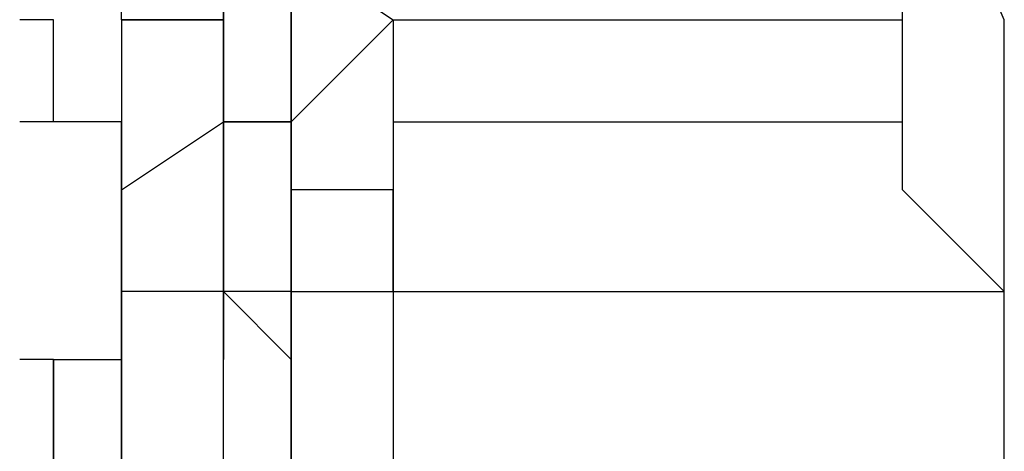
# Model space of a CAD drawing. Header units: millimetres. Extents: x 1114507 to 93926427, y 174473 to 817039.
# Tile 454 of 483: x 2225474 to 2225549, y 770609 to 770641. Entities that reach past the tile are written whole.
import ezdxf

# ---------------------------------------------------------------- set-up
doc = ezdxf.new("R2010")
doc.units = ezdxf.units.MM

msp = doc.modelspace()

# ---------------------------------------------------------------- linework, layer by layer
at = {"color": 7, "linetype": 'Continuous', "lineweight": -2, "elevation": -2718483}
for points in [[(2225548.647, 770641.456), (2225540.895, 770659.544), (2225540.895, 770659.544)], [(2225481.463, 770641.456), (2225481.463, 770646.624), (2225481.463, 770646.624)], [(2225489.215, 770646.624), (2225489.215, 770641.456), (2225489.215, 770641.456)], [(2225489.215, 770641.456), (2225489.215, 770646.624), (2225489.215, 770646.624)], [(2225489.215, 770646.624), (2225489.215, 770641.456), (2225489.215, 770641.456)], [(2225489.215, 770641.456), (2225489.215, 770646.624), (2225489.215, 770646.624)], [(2225494.383, 770646.624), (2225502.135, 770641.456), (2225502.135, 770641.456)], [(2225494.383, 770641.456), (2225494.383, 770646.624), (2225494.383, 770646.624)], [(2225494.383, 770646.624), (2225494.383, 770641.456), (2225494.383, 770641.456)], [(2225540.895, 770641.456), (2225540.895, 770646.624), (2225540.895, 770646.624)], [(2225476.295, 770641.456), (2225473.711, 770641.456), (2225473.711, 770641.456)], [(2225476.295, 770633.704), (2225476.295, 770641.456), (2225476.295, 770641.456)], [(2225489.215, 770641.456), (2225481.463, 770641.456), (2225481.463, 770641.456)], [(2225481.463, 770641.456), (2225481.463, 770633.704), (2225481.463, 770633.704)], [(2225481.463, 770641.456), (2225489.215, 770641.456), (2225489.215, 770641.456)], [(2225489.215, 770633.704), (2225489.215, 770641.456), (2225489.215, 770641.456)], [(2225489.215, 770633.704), (2225489.215, 770641.456), (2225489.215, 770641.456)], [(2225489.215, 770641.456), (2225489.215, 770633.704), (2225489.215, 770633.704)], [(2225494.383, 770633.704), (2225494.383, 770641.456), (2225494.383, 770641.456)], [(2225502.135, 770641.456), (2225494.383, 770633.704), (2225494.383, 770633.704)], [(2225494.383, 770633.704), (2225502.135, 770641.456), (2225502.135, 770641.456)], [(2225494.383, 770641.456), (2225494.383, 770633.704), (2225494.383, 770633.704)], [(2225502.135, 770641.456), (2225502.135, 770633.704), (2225502.135, 770633.704)], [(2225502.135, 770641.456), (2225540.895, 770641.456), (2225540.895, 770641.456)], [(2225540.895, 770633.704), (2225540.895, 770641.456), (2225540.895, 770641.456)], [(2225548.647, 770628.536), (2225548.647, 770641.456), (2225548.647, 770641.456)], [(2225476.295, 770633.704), (2225473.711, 770633.704), (2225473.711, 770633.704)], [(2225481.463, 770633.704), (2225476.295, 770633.704), (2225476.295, 770633.704)], [(2225481.463, 770633.704), (2225481.463, 770628.536), (2225481.463, 770628.536)], [(2225481.463, 770628.536), (2225481.463, 770633.704), (2225481.463, 770633.704)], [(2225481.463, 770628.536), (2225489.215, 770633.704), (2225489.215, 770633.704)], [(2225489.215, 770633.704), (2225494.383, 770633.704), (2225494.383, 770633.704)], [(2225489.215, 770628.536), (2225489.215, 770633.704), (2225489.215, 770633.704)], [(2225494.383, 770633.704), (2225489.215, 770633.704), (2225489.215, 770633.704)], [(2225489.215, 770633.704), (2225489.215, 770628.536), (2225489.215, 770628.536)], [(2225489.215, 770633.704), (2225494.383, 770633.704), (2225494.383, 770633.704)], [(2225489.215, 770633.704), (2225494.383, 770633.704), (2225494.383, 770633.704)], [(2225494.383, 770628.536), (2225494.383, 770633.704), (2225494.383, 770633.704)], [(2225494.383, 770633.704), (2225494.383, 770628.536), (2225494.383, 770628.536)], [(2225494.383, 770628.536), (2225494.383, 770633.704), (2225494.383, 770633.704)], [(2225494.383, 770633.704), (2225494.383, 770628.536), (2225494.383, 770628.536)], [(2225502.135, 770633.704), (2225502.135, 770628.536), (2225502.135, 770628.536)], [(2225502.135, 770633.704), (2225540.895, 770633.704), (2225540.895, 770633.704)], [(2225502.135, 770633.704), (2225540.895, 770633.704), (2225540.895, 770633.704)], [(2225502.135, 770633.704), (2225540.895, 770633.704), (2225540.895, 770633.704)], [(2225502.135, 770633.704), (2225540.895, 770633.704), (2225540.895, 770633.704)], [(2225502.135, 770633.704), (2225540.895, 770633.704), (2225540.895, 770633.704)], [(2225502.135, 770633.704), (2225540.895, 770633.704), (2225540.895, 770633.704)], [(2225502.135, 770633.704), (2225540.895, 770633.704), (2225540.895, 770633.704)], [(2225540.895, 770628.536), (2225540.895, 770633.704), (2225540.895, 770633.704)], [(2225481.463, 770628.536), (2225481.463, 770620.784), (2225481.463, 770620.784)], [(2225481.463, 770620.784), (2225481.463, 770628.536), (2225481.463, 770628.536)], [(2225481.463, 770620.784), (2225481.463, 770628.536), (2225481.463, 770628.536)], [(2225489.215, 770628.536), (2225489.215, 770620.784), (2225489.215, 770620.784)], [(2225489.215, 770620.784), (2225489.215, 770628.536), (2225489.215, 770628.536)], [(2225502.135, 770628.536), (2225494.383, 770628.536), (2225494.383, 770628.536)], [(2225494.383, 770620.784), (2225494.383, 770628.536), (2225494.383, 770628.536)], [(2225494.383, 770628.536), (2225494.383, 770620.784), (2225494.383, 770620.784)], [(2225494.383, 770628.536), (2225494.383, 770620.784), (2225494.383, 770620.784)], [(2225502.135, 770628.536), (2225502.135, 770620.784), (2225502.135, 770620.784)], [(2225502.135, 770620.784), (2225502.135, 770628.536), (2225502.135, 770628.536)], [(2225548.647, 770620.784), (2225540.895, 770628.536), (2225540.895, 770628.536)], [(2225548.647, 770607.864), (2225548.647, 770628.536), (2225548.647, 770628.536)], [(2225481.463, 770615.616), (2225481.463, 770620.784), (2225481.463, 770620.784)], [(2225481.463, 770620.784), (2225481.463, 770615.616), (2225481.463, 770615.616)], [(2225489.215, 770620.784), (2225481.463, 770620.784), (2225481.463, 770620.784)], [(2225489.215, 770615.616), (2225489.215, 770620.784), (2225489.215, 770620.784)], [(2225489.215, 770620.784), (2225494.383, 770615.616), (2225494.383, 770615.616)], [(2225494.383, 770620.784), (2225489.215, 770620.784), (2225489.215, 770620.784)], [(2225489.215, 770615.616), (2225489.215, 770620.784), (2225489.215, 770620.784)], [(2225489.215, 770620.784), (2225489.215, 770615.616), (2225489.215, 770615.616)], [(2225494.383, 770620.784), (2225502.135, 770620.784), (2225502.135, 770620.784)], [(2225494.383, 770615.616), (2225494.383, 770620.784), (2225494.383, 770620.784)], [(2225494.383, 770620.784), (2225494.383, 770615.616), (2225494.383, 770615.616)], [(2225494.383, 770615.616), (2225494.383, 770620.784), (2225494.383, 770620.784)], [(2225502.135, 770620.784), (2225502.135, 770615.616), (2225502.135, 770615.616)], [(2225502.135, 770620.784), (2225548.647, 770620.784), (2225548.647, 770620.784)], [(2225502.135, 770620.784), (2225548.647, 770620.784), (2225548.647, 770620.784)], [(2225548.647, 770615.616), (2225548.647, 770620.784), (2225548.647, 770620.784)], [(2225476.295, 770615.616), (2225473.711, 770615.616), (2225473.711, 770615.616)], [(2225476.295, 770615.616), (2225473.711, 770615.616), (2225473.711, 770615.616)], [(2225476.295, 770615.616), (2225473.711, 770615.616), (2225473.711, 770615.616)], [(2225476.295, 770615.616), (2225473.711, 770615.616), (2225473.711, 770615.616)], [(2225476.295, 770615.616), (2225473.711, 770615.616), (2225473.711, 770615.616)], [(2225476.295, 770615.616), (2225473.711, 770615.616), (2225473.711, 770615.616)], [(2225476.295, 770615.616), (2225476.295, 770607.864), (2225476.295, 770607.864)], [(2225476.295, 770607.864), (2225476.295, 770615.616), (2225476.295, 770615.616)], [(2225476.295, 770615.616), (2225481.463, 770615.616), (2225481.463, 770615.616)], [(2225481.463, 770615.616), (2225481.463, 770607.864), (2225481.463, 770607.864)], [(2225481.463, 770607.864), (2225481.463, 770615.616), (2225481.463, 770615.616)], [(2225489.215, 770607.864), (2225489.215, 770615.616), (2225489.215, 770615.616)], [(2225494.383, 770607.864), (2225494.383, 770615.616), (2225494.383, 770615.616)], [(2225494.383, 770615.616), (2225494.383, 770607.864), (2225494.383, 770607.864)], [(2225494.383, 770615.616), (2225494.383, 770607.864), (2225494.383, 770607.864)], [(2225494.383, 770607.864), (2225494.383, 770615.616), (2225494.383, 770615.616)], [(2225502.135, 770615.616), (2225502.135, 770607.864), (2225502.135, 770607.864)], [(2225548.647, 770600.112), (2225548.647, 770615.616), (2225548.647, 770615.616)]]:
    msp.add_lwpolyline(points, dxfattribs=at)
for points in [[(2225481.463, 770641.456), (2225481.463, 770641.456)], [(2225481.463, 770641.456), (2225481.463, 770641.456)], [(2225481.463, 770641.456), (2225481.463, 770641.456)], [(2225481.463, 770641.456), (2225481.463, 770641.456)], [(2225481.463, 770641.456), (2225481.463, 770641.456)], [(2225481.463, 770641.456), (2225481.463, 770641.456)], [(2225481.463, 770641.456), (2225481.463, 770641.456)], [(2225481.463, 770641.456), (2225481.463, 770641.456)], [(2225481.463, 770641.456), (2225481.463, 770641.456)], [(2225481.463, 770641.456), (2225481.463, 770641.456)], [(2225481.463, 770641.456), (2225481.463, 770641.456)], [(2225481.463, 770641.456), (2225481.463, 770641.456)], [(2225481.463, 770641.456), (2225481.463, 770641.456)], [(2225481.463, 770641.456), (2225481.463, 770641.456)], [(2225489.215, 770641.456), (2225489.215, 770641.456)], [(2225489.215, 770641.456), (2225489.215, 770641.456)], [(2225489.215, 770641.456), (2225489.215, 770641.456)], [(2225489.215, 770641.456), (2225489.215, 770641.456)], [(2225489.215, 770641.456), (2225489.215, 770641.456)], [(2225489.215, 770641.456), (2225489.215, 770641.456)], [(2225489.215, 770641.456), (2225489.215, 770641.456)], [(2225489.215, 770641.456), (2225489.215, 770641.456)], [(2225489.215, 770641.456), (2225489.215, 770641.456)], [(2225489.215, 770641.456), (2225489.215, 770641.456)], [(2225489.215, 770641.456), (2225489.215, 770641.456)], [(2225489.215, 770641.456), (2225489.215, 770641.456)], [(2225489.215, 770641.456), (2225489.215, 770641.456)], [(2225489.215, 770641.456), (2225489.215, 770641.456)], [(2225489.215, 770641.456), (2225489.215, 770641.456)], [(2225489.215, 770641.456), (2225489.215, 770641.456)], [(2225489.215, 770641.456), (2225489.215, 770641.456)], [(2225494.383, 770641.456), (2225494.383, 770641.456)], [(2225494.383, 770641.456), (2225494.383, 770641.456)], [(2225494.383, 770641.456), (2225494.383, 770641.456)], [(2225494.383, 770641.456), (2225494.383, 770641.456)], [(2225494.383, 770641.456), (2225494.383, 770641.456)], [(2225494.383, 770641.456), (2225494.383, 770641.456)], [(2225494.383, 770641.456), (2225494.383, 770641.456)], [(2225494.383, 770641.456), (2225494.383, 770641.456)], [(2225494.383, 770641.456), (2225494.383, 770641.456)], [(2225494.383, 770641.456), (2225494.383, 770641.456)], [(2225502.135, 770641.456), (2225502.135, 770641.456)], [(2225502.135, 770641.456), (2225502.135, 770641.456)], [(2225502.135, 770641.456), (2225502.135, 770641.456)], [(2225502.135, 770641.456), (2225502.135, 770641.456)], [(2225502.135, 770641.456), (2225502.135, 770641.456)], [(2225502.135, 770641.456), (2225502.135, 770641.456)], [(2225502.135, 770641.456), (2225502.135, 770641.456)], [(2225540.895, 770641.456), (2225540.895, 770641.456)], [(2225481.463, 770633.704), (2225481.463, 770633.704)], [(2225481.463, 770633.704), (2225481.463, 770633.704)], [(2225481.463, 770633.704), (2225481.463, 770633.704)], [(2225489.215, 770633.704), (2225489.215, 770633.704)], [(2225489.215, 770633.704), (2225489.215, 770633.704)], [(2225489.215, 770633.704), (2225489.215, 770633.704)], [(2225489.215, 770633.704), (2225489.215, 770633.704)], [(2225489.215, 770633.704), (2225489.215, 770633.704)], [(2225489.215, 770633.704), (2225489.215, 770633.704)], [(2225489.215, 770633.704), (2225489.215, 770633.704)], [(2225489.215, 770633.704), (2225489.215, 770633.704)], [(2225489.215, 770633.704), (2225489.215, 770633.704)], [(2225489.215, 770633.704), (2225489.215, 770633.704)], [(2225489.215, 770633.704), (2225489.215, 770633.704)], [(2225489.215, 770633.704), (2225489.215, 770633.704)], [(2225489.215, 770633.704), (2225489.215, 770633.704)], [(2225489.215, 770633.704), (2225489.215, 770633.704)], [(2225489.215, 770633.704), (2225489.215, 770633.704)], [(2225489.215, 770633.704), (2225489.215, 770633.704)], [(2225489.215, 770633.704), (2225489.215, 770633.704)], [(2225489.215, 770633.704), (2225489.215, 770633.704)], [(2225489.215, 770633.704), (2225489.215, 770633.704)], [(2225489.215, 770633.704), (2225489.215, 770633.704)], [(2225489.215, 770633.704), (2225489.215, 770633.704)], [(2225489.215, 770633.704), (2225489.215, 770633.704)], [(2225494.383, 770633.704), (2225494.383, 770633.704)], [(2225494.383, 770633.704), (2225494.383, 770633.704)], [(2225494.383, 770633.704), (2225494.383, 770633.704)], [(2225494.383, 770633.704), (2225494.383, 770633.704)], [(2225494.383, 770633.704), (2225494.383, 770633.704)], [(2225494.383, 770633.704), (2225494.383, 770633.704)], [(2225494.383, 770633.704), (2225494.383, 770633.704)], [(2225494.383, 770633.704), (2225494.383, 770633.704)], [(2225494.383, 770633.704), (2225494.383, 770633.704)], [(2225494.383, 770633.704), (2225494.383, 770633.704)], [(2225494.383, 770633.704), (2225494.383, 770633.704)], [(2225494.383, 770633.704), (2225494.383, 770633.704)], [(2225494.383, 770633.704), (2225494.383, 770633.704)], [(2225494.383, 770633.704), (2225494.383, 770633.704)], [(2225494.383, 770633.704), (2225494.383, 770633.704)], [(2225494.383, 770633.704), (2225494.383, 770633.704)], [(2225494.383, 770633.704), (2225494.383, 770633.704)], [(2225494.383, 770633.704), (2225494.383, 770633.704)], [(2225494.383, 770633.704), (2225494.383, 770633.704)], [(2225494.383, 770633.704), (2225494.383, 770633.704)], [(2225494.383, 770633.704), (2225494.383, 770633.704)], [(2225494.383, 770633.704), (2225494.383, 770633.704)], [(2225494.383, 770633.704), (2225494.383, 770633.704)], [(2225494.383, 770633.704), (2225494.383, 770633.704)], [(2225494.383, 770633.704), (2225494.383, 770633.704)], [(2225494.383, 770633.704), (2225494.383, 770633.704)], [(2225494.383, 770633.704), (2225494.383, 770633.704)], [(2225494.383, 770633.704), (2225494.383, 770633.704)], [(2225494.383, 770633.704), (2225494.383, 770633.704)], [(2225494.383, 770633.704), (2225494.383, 770633.704)], [(2225494.383, 770633.704), (2225494.383, 770633.704)], [(2225494.383, 770633.704), (2225494.383, 770633.704)], [(2225494.383, 770633.704), (2225494.383, 770633.704)], [(2225494.383, 770633.704), (2225494.383, 770633.704)], [(2225494.383, 770633.704), (2225494.383, 770633.704)], [(2225494.383, 770633.704), (2225494.383, 770633.704)], [(2225494.383, 770633.704), (2225494.383, 770633.704)], [(2225494.383, 770633.704), (2225494.383, 770633.704)], [(2225494.383, 770633.704), (2225494.383, 770633.704)], [(2225494.383, 770633.704), (2225494.383, 770633.704)], [(2225494.383, 770633.704), (2225494.383, 770633.704)], [(2225494.383, 770633.704), (2225494.383, 770633.704)], [(2225494.383, 770633.704), (2225494.383, 770633.704)], [(2225494.383, 770633.704), (2225494.383, 770633.704)], [(2225494.383, 770633.704), (2225494.383, 770633.704)], [(2225494.383, 770633.704), (2225494.383, 770633.704)], [(2225494.383, 770633.704), (2225494.383, 770633.704)], [(2225494.383, 770633.704), (2225494.383, 770633.704)], [(2225494.383, 770633.704), (2225494.383, 770633.704)], [(2225494.383, 770633.704), (2225494.383, 770633.704)], [(2225494.383, 770633.704), (2225494.383, 770633.704)], [(2225494.383, 770633.704), (2225494.383, 770633.704)], [(2225494.383, 770633.704), (2225494.383, 770633.704)], [(2225494.383, 770633.704), (2225494.383, 770633.704)], [(2225494.383, 770633.704), (2225494.383, 770633.704)], [(2225494.383, 770633.704), (2225494.383, 770633.704)], [(2225494.383, 770633.704), (2225494.383, 770633.704)], [(2225494.383, 770633.704), (2225494.383, 770633.704)], [(2225494.383, 770633.704), (2225494.383, 770633.704)], [(2225494.383, 770633.704), (2225494.383, 770633.704)], [(2225494.383, 770633.704), (2225494.383, 770633.704)], [(2225494.383, 770633.704), (2225494.383, 770633.704)], [(2225494.383, 770633.704), (2225494.383, 770633.704)], [(2225494.383, 770633.704), (2225494.383, 770633.704)], [(2225494.383, 770633.704), (2225494.383, 770633.704)], [(2225502.135, 770633.704), (2225502.135, 770633.704)], [(2225502.135, 770633.704), (2225502.135, 770633.704)], [(2225502.135, 770633.704), (2225502.135, 770633.704)], [(2225502.135, 770633.704), (2225502.135, 770633.704)], [(2225502.135, 770633.704), (2225502.135, 770633.704)], [(2225502.135, 770633.704), (2225502.135, 770633.704)], [(2225502.135, 770633.704), (2225502.135, 770633.704)], [(2225502.135, 770633.704), (2225502.135, 770633.704)], [(2225502.135, 770633.704), (2225502.135, 770633.704)], [(2225540.895, 770633.704), (2225540.895, 770633.704)], [(2225540.895, 770633.704), (2225540.895, 770633.704)], [(2225540.895, 770633.704), (2225540.895, 770633.704)], [(2225540.895, 770633.704), (2225540.895, 770633.704)], [(2225540.895, 770633.704), (2225540.895, 770633.704)], [(2225540.895, 770633.704), (2225540.895, 770633.704)], [(2225481.463, 770628.536), (2225481.463, 770628.536)], [(2225481.463, 770628.536), (2225481.463, 770628.536)], [(2225481.463, 770628.536), (2225481.463, 770628.536)], [(2225481.463, 770628.536), (2225481.463, 770628.536)], [(2225481.463, 770628.536), (2225481.463, 770628.536)], [(2225481.463, 770628.536), (2225481.463, 770628.536)], [(2225481.463, 770628.536), (2225481.463, 770628.536)], [(2225481.463, 770628.536), (2225481.463, 770628.536)], [(2225481.463, 770628.536), (2225481.463, 770628.536)], [(2225481.463, 770628.536), (2225481.463, 770628.536)], [(2225481.463, 770628.536), (2225481.463, 770628.536)], [(2225481.463, 770628.536), (2225481.463, 770628.536)], [(2225481.463, 770628.536), (2225481.463, 770628.536)], [(2225481.463, 770628.536), (2225481.463, 770628.536)], [(2225481.463, 770628.536), (2225481.463, 770628.536)], [(2225481.463, 770628.536), (2225481.463, 770628.536)], [(2225489.215, 770628.536), (2225489.215, 770628.536)], [(2225489.215, 770628.536), (2225489.215, 770628.536)], [(2225489.215, 770628.536), (2225489.215, 770628.536)], [(2225489.215, 770628.536), (2225489.215, 770628.536)], [(2225489.215, 770628.536), (2225489.215, 770628.536)], [(2225489.215, 770628.536), (2225489.215, 770628.536)], [(2225489.215, 770628.536), (2225489.215, 770628.536)], [(2225489.215, 770628.536), (2225489.215, 770628.536)], [(2225489.215, 770628.536), (2225489.215, 770628.536)], [(2225489.215, 770628.536), (2225489.215, 770628.536)], [(2225494.383, 770628.536), (2225494.383, 770628.536)], [(2225494.383, 770628.536), (2225494.383, 770628.536)], [(2225494.383, 770628.536), (2225494.383, 770628.536)], [(2225494.383, 770628.536), (2225494.383, 770628.536)], [(2225494.383, 770628.536), (2225494.383, 770628.536)], [(2225494.383, 770628.536), (2225494.383, 770628.536)], [(2225494.383, 770628.536), (2225494.383, 770628.536)], [(2225494.383, 770628.536), (2225494.383, 770628.536)], [(2225494.383, 770628.536), (2225494.383, 770628.536)], [(2225494.383, 770628.536), (2225494.383, 770628.536)], [(2225494.383, 770628.536), (2225494.383, 770628.536)], [(2225494.383, 770628.536), (2225494.383, 770628.536)], [(2225494.383, 770628.536), (2225494.383, 770628.536)], [(2225502.135, 770628.536), (2225502.135, 770628.536)], [(2225502.135, 770628.536), (2225502.135, 770628.536)], [(2225502.135, 770628.536), (2225502.135, 770628.536)], [(2225481.463, 770620.784), (2225481.463, 770620.784)], [(2225481.463, 770620.784), (2225481.463, 770620.784)], [(2225481.463, 770620.784), (2225481.463, 770620.784)], [(2225481.463, 770620.784), (2225481.463, 770620.784)], [(2225481.463, 770620.784), (2225481.463, 770620.784)], [(2225481.463, 770620.784), (2225481.463, 770620.784)], [(2225481.463, 770620.784), (2225481.463, 770620.784)], [(2225489.215, 770620.784), (2225489.215, 770620.784)], [(2225489.215, 770620.784), (2225489.215, 770620.784)], [(2225489.215, 770620.784), (2225489.215, 770620.784)], [(2225489.215, 770620.784), (2225489.215, 770620.784)], [(2225489.215, 770620.784), (2225489.215, 770620.784)], [(2225489.215, 770620.784), (2225489.215, 770620.784)], [(2225489.215, 770620.784), (2225489.215, 770620.784)], [(2225489.215, 770620.784), (2225489.215, 770620.784)], [(2225489.215, 770620.784), (2225489.215, 770620.784)], [(2225489.215, 770620.784), (2225489.215, 770620.784)], [(2225489.215, 770620.784), (2225489.215, 770620.784)], [(2225489.215, 770620.784), (2225489.215, 770620.784)], [(2225489.215, 770620.784), (2225489.215, 770620.784)], [(2225494.383, 770620.784), (2225494.383, 770620.784)], [(2225494.383, 770620.784), (2225494.383, 770620.784)], [(2225494.383, 770620.784), (2225494.383, 770620.784)], [(2225494.383, 770620.784), (2225494.383, 770620.784)], [(2225494.383, 770620.784), (2225494.383, 770620.784)], [(2225494.383, 770620.784), (2225494.383, 770620.784)], [(2225494.383, 770620.784), (2225494.383, 770620.784)], [(2225494.383, 770620.784), (2225494.383, 770620.784)], [(2225494.383, 770620.784), (2225494.383, 770620.784)], [(2225494.383, 770620.784), (2225494.383, 770620.784)], [(2225494.383, 770620.784), (2225494.383, 770620.784)], [(2225494.383, 770620.784), (2225494.383, 770620.784)], [(2225494.383, 770620.784), (2225494.383, 770620.784)], [(2225494.383, 770620.784), (2225494.383, 770620.784)], [(2225494.383, 770620.784), (2225494.383, 770620.784)], [(2225494.383, 770620.784), (2225494.383, 770620.784)], [(2225494.383, 770620.784), (2225494.383, 770620.784)], [(2225494.383, 770620.784), (2225494.383, 770620.784)], [(2225494.383, 770620.784), (2225494.383, 770620.784)], [(2225494.383, 770620.784), (2225494.383, 770620.784)], [(2225494.383, 770620.784), (2225494.383, 770620.784)], [(2225494.383, 770620.784), (2225494.383, 770620.784)], [(2225494.383, 770620.784), (2225494.383, 770620.784)], [(2225494.383, 770620.784), (2225494.383, 770620.784)], [(2225494.383, 770620.784), (2225494.383, 770620.784)], [(2225494.383, 770620.784), (2225494.383, 770620.784)], [(2225494.383, 770620.784), (2225494.383, 770620.784)], [(2225494.383, 770620.784), (2225494.383, 770620.784)], [(2225494.383, 770620.784), (2225494.383, 770620.784)], [(2225494.383, 770620.784), (2225494.383, 770620.784)], [(2225494.383, 770620.784), (2225494.383, 770620.784)], [(2225494.383, 770620.784), (2225494.383, 770620.784)], [(2225494.383, 770620.784), (2225494.383, 770620.784)], [(2225494.383, 770620.784), (2225494.383, 770620.784)], [(2225494.383, 770620.784), (2225494.383, 770620.784)], [(2225494.383, 770620.784), (2225494.383, 770620.784)], [(2225494.383, 770620.784), (2225494.383, 770620.784)], [(2225494.383, 770620.784), (2225494.383, 770620.784)], [(2225494.383, 770620.784), (2225494.383, 770620.784)], [(2225494.383, 770620.784), (2225494.383, 770620.784)], [(2225494.383, 770620.784), (2225494.383, 770620.784)], [(2225494.383, 770620.784), (2225494.383, 770620.784)], [(2225494.383, 770620.784), (2225494.383, 770620.784)], [(2225494.383, 770620.784), (2225494.383, 770620.784)], [(2225494.383, 770620.784), (2225494.383, 770620.784)], [(2225494.383, 770620.784), (2225494.383, 770620.784)], [(2225494.383, 770620.784), (2225494.383, 770620.784)], [(2225494.383, 770620.784), (2225494.383, 770620.784)], [(2225494.383, 770620.784), (2225494.383, 770620.784)], [(2225502.135, 770620.784), (2225502.135, 770620.784)], [(2225502.135, 770620.784), (2225502.135, 770620.784)], [(2225502.135, 770620.784), (2225502.135, 770620.784)], [(2225502.135, 770620.784), (2225502.135, 770620.784)], [(2225502.135, 770620.784), (2225502.135, 770620.784)], [(2225502.135, 770620.784), (2225502.135, 770620.784)], [(2225502.135, 770620.784), (2225502.135, 770620.784)], [(2225548.647, 770620.784), (2225548.647, 770620.784)], [(2225481.463, 770615.616), (2225481.463, 770615.616)], [(2225481.463, 770615.616), (2225481.463, 770615.616)], [(2225481.463, 770615.616), (2225481.463, 770615.616)], [(2225481.463, 770615.616), (2225481.463, 770615.616)], [(2225481.463, 770615.616), (2225481.463, 770615.616)], [(2225489.215, 770615.616), (2225489.215, 770615.616)], [(2225489.215, 770615.616), (2225489.215, 770615.616)], [(2225489.215, 770615.616), (2225489.215, 770615.616)], [(2225489.215, 770615.616), (2225489.215, 770615.616)], [(2225489.215, 770615.616), (2225489.215, 770615.616)], [(2225489.215, 770615.616), (2225489.215, 770615.616)], [(2225489.215, 770615.616), (2225489.215, 770615.616)], [(2225489.215, 770615.616), (2225489.215, 770615.616)], [(2225489.215, 770615.616), (2225489.215, 770615.616)], [(2225489.215, 770615.616), (2225489.215, 770615.616)], [(2225489.215, 770615.616), (2225489.215, 770615.616)], [(2225494.383, 770615.616), (2225494.383, 770615.616)], [(2225494.383, 770615.616), (2225494.383, 770615.616)], [(2225494.383, 770615.616), (2225494.383, 770615.616)], [(2225494.383, 770615.616), (2225494.383, 770615.616)], [(2225494.383, 770615.616), (2225494.383, 770615.616)], [(2225494.383, 770615.616), (2225494.383, 770615.616)], [(2225494.383, 770615.616), (2225494.383, 770615.616)], [(2225494.383, 770615.616), (2225494.383, 770615.616)], [(2225494.383, 770615.616), (2225494.383, 770615.616)], [(2225494.383, 770615.616), (2225494.383, 770615.616)], [(2225494.383, 770615.616), (2225494.383, 770615.616)], [(2225494.383, 770615.616), (2225494.383, 770615.616)], [(2225494.383, 770615.616), (2225494.383, 770615.616)], [(2225494.383, 770615.616), (2225494.383, 770615.616)], [(2225494.383, 770615.616), (2225494.383, 770615.616)], [(2225502.135, 770615.616), (2225502.135, 770615.616)], [(2225502.135, 770615.616), (2225502.135, 770615.616)], [(2225502.135, 770615.616), (2225502.135, 770615.616)]]:
    msp.add_lwpolyline(points, close=True, dxfattribs=at)

doc.saveas('drawing.dxf')
